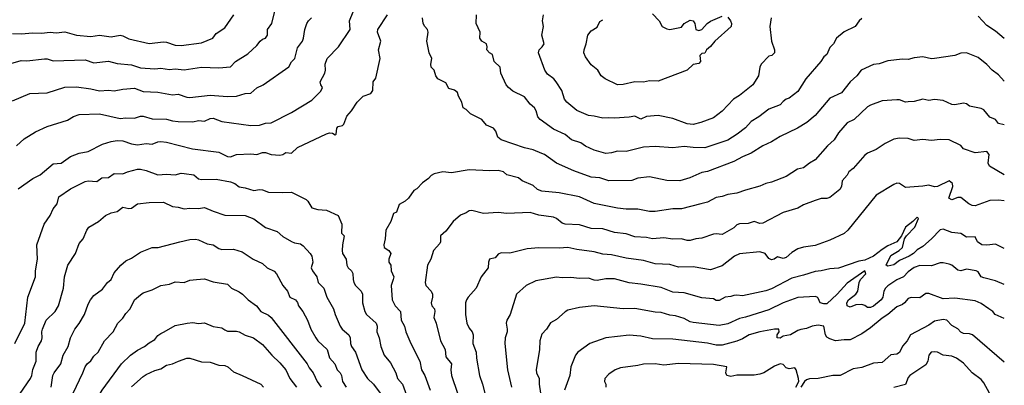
# Model space of a CAD drawing. Header units: metres. Extents: x -51132 to -49532, y -231222 to -229437.
# Tile 657 of 691: x -49701 to -49532, y -229738 to -229675. Entities that reach past the tile are written whole.
import ezdxf

# ---------------------------------------------------------------- set-up
doc = ezdxf.new("R2010")
doc.units = ezdxf.units.M
for name, color, linetype in [('CONTOUR_HALF', 8, 'Continuous'), ('CONTOUR_INDEX', 1, 'Continuous'), ('CONTOUR_INTER', 3, 'Continuous')]:
    doc.layers.add(name, color=color, linetype=linetype)

msp = doc.modelspace()

# ---------------------------------------------------------------- linework, layer by layer
at = {"layer": 'CONTOUR_HALF'}
for points, elevation in [([(-49702.08, -229677.47), (-49700.58, -229677.54), (-49698.58, -229677.32), (-49697.08, -229677.4), (-49695.58, -229677.25), (-49694.58, -229677.35), (-49693.08, -229677.15), (-49691.08, -229677.73), (-49688.58, -229677.96), (-49687.08, -229677.72), (-49685.08, -229678.01), (-49683.58, -229677.74), (-49683.08, -229677.85), (-49682.08, -229678.35), (-49678.58, -229679.18), (-49676.08, -229678.91), (-49675.58, -229678.95), (-49674.08, -229679.44), (-49673.08, -229679.53), (-49669.58, -229679.08), (-49667.63, -229678.26), (-49667.08, -229677.47), (-49665.58, -229676.5), (-49664.02, -229674.26)], 79.5), ([(-49702.08, -229689.04), (-49699.08, -229687.79), (-49696.08, -229687.67), (-49693.08, -229686.68), (-49691.08, -229686.64), (-49688.58, -229686.95), (-49687.08, -229687.3), (-49685.58, -229687.22), (-49684.58, -229687.33), (-49683.08, -229687.03), (-49681.08, -229686.88), (-49679.58, -229687.43), (-49677.08, -229687.55), (-49674.58, -229687.98), (-49673.58, -229687.88), (-49672.08, -229688.41), (-49671.58, -229688.45), (-49668.08, -229688.08), (-49665.08, -229688.27), (-49663.58, -229688.22), (-49662.08, -229687.75), (-49661.08, -229687.69), (-49660.08, -229686.81), (-49658.98, -229686.26), (-49654.58, -229683.17), (-49654.08, -229682.35), (-49653.51, -229681.76), (-49653.08, -229679.92), (-49652.23, -229678.76), (-49652.03, -229678.26), (-49651.82, -229676.76), (-49651.44, -229675.76), (-49651.16, -229675.26), (-49650.66, -229674.76)], 80.5), ([(-49701.08, -229704.18), (-49698.58, -229702.39), (-49697.31, -229701.76), (-49695.08, -229699.89), (-49693.69, -229699.76), (-49692.08, -229698.6), (-49690.58, -229698.05), (-49689.08, -229697.73), (-49686.58, -229696.49), (-49685.08, -229696.01), (-49684.08, -229695.87), (-49683.08, -229695.89), (-49681.58, -229696.45), (-49680.58, -229696.57), (-49679.08, -229696.35), (-49678.08, -229696.47), (-49677.08, -229696.08), (-49676.58, -229696.02), (-49675.58, -229696.11), (-49671.11, -229697.26), (-49666.58, -229697.87), (-49665.08, -229698.6), (-49664.58, -229698.66), (-49663.58, -229698.25), (-49661.08, -229698.16), (-49660.08, -229698.26), (-49659.08, -229697.92), (-49658.58, -229697.92), (-49657.58, -229698.25), (-49656.08, -229698.36), (-49655.58, -229698.27), (-49655.08, -229697.93), (-49654.08, -229698.01), (-49653.08, -229697.06), (-49648.08, -229694.72), (-49647.58, -229694.56), (-49647.08, -229694.6), (-49646.58, -229694.87), (-49646.42, -229694.76), (-49646.29, -229693.76), (-49646.08, -229693.45), (-49645.34, -229693.26), (-49645.08, -229693.06), (-49644.58, -229691.66), (-49643.77, -229690.76), (-49642.82, -229689.26), (-49641.77, -229688.26), (-49640.45, -229687.76), (-49640.13, -229687.26), (-49640.08, -229685.76), (-49639.58, -229685.12), (-49638.87, -229681.76), (-49639.14, -229680.26), (-49638.74, -229678.76), (-49639.33, -229677.26), (-49639.25, -229676.76), (-49637.58, -229674.27)], 81.5), ([(-49556.08, -229674.87), (-49556.55, -229675.26), (-49557.2, -229676.26), (-49559.08, -229677.15), (-49560.45, -229678.26), (-49560.93, -229679.26), (-49561.58, -229679.87), (-49562.08, -229681.08), (-49562.58, -229681.48), (-49563.11, -229682.26), (-49565.72, -229685.26), (-49567.08, -229687.42), (-49568.58, -229688.58), (-49569.08, -229688.77), (-49569.58, -229689.15), (-49570.08, -229689.7), (-49572.08, -229690.47), (-49573.75, -229691.76), (-49575.08, -229692.59), (-49576.08, -229693.68), (-49577.49, -229694.76), (-49579.08, -229695.79), (-49583.08, -229697.12), (-49585.08, -229697.06), (-49586.58, -229696.86), (-49588.58, -229697.1), (-49591.58, -229696.88), (-49593.58, -229697.02), (-49596.58, -229697.74), (-49598.08, -229697.7), (-49599.08, -229698), (-49600.08, -229698.09), (-49602.08, -229697.5), (-49603.58, -229696.83), (-49604.39, -229696.26), (-49605.99, -229695.76), (-49607.08, -229694.84), (-49609.08, -229693.9), (-49611.38, -229692.26), (-49611.78, -229691.76), (-49612.04, -229690.76), (-49612.34, -229690.26), (-49613.08, -229689.63), (-49614.08, -229688.34), (-49616.08, -229687.39), (-49616.83, -229686.76), (-49617.18, -229686.26), (-49618.12, -229684.26), (-49618.25, -229683.26), (-49619.26, -229682.26), (-49619.58, -229681.09), (-49620.08, -229680.77), (-49620.53, -229680.26), (-49620.46, -229679.76), (-49620.57, -229679.26), (-49621.41, -229678.76), (-49621.73, -229678.26), (-49621.65, -229677.26), (-49622.35, -229675.76), (-49622.3, -229674.26)], 82.5), ([(-49579.08, -229674.66), (-49578.64, -229675.26), (-49578.47, -229675.76), (-49578.55, -229676.26), (-49581.32, -229678.76), (-49582.08, -229679.71), (-49582.75, -229680.26), (-49583.08, -229680.86), (-49583.58, -229680.9), (-49583.91, -229681.26), (-49583.8, -229682.26), (-49584.08, -229682.63), (-49585.08, -229682.77), (-49586.08, -229683.76), (-49591.08, -229685.66), (-49592.58, -229685.61), (-49593.58, -229685.8), (-49595.08, -229685.75), (-49597.08, -229686.25), (-49598.08, -229686.28), (-49600.18, -229685.26), (-49600.88, -229684.76), (-49601.46, -229683.76), (-49602.58, -229682.86), (-49603.58, -229681.5), (-49603.85, -229680.76), (-49603.81, -229680.26), (-49603.45, -229679.26), (-49603.14, -229677.76), (-49602.58, -229677.03), (-49601.58, -229676.39), (-49601.08, -229675.39), (-49600.58, -229675.09)], 83.5), ([(-49592.08, -229674.08), (-49590.91, -229675.26), (-49590.41, -229676.26), (-49589.58, -229676.68), (-49589.08, -229676.77), (-49587.08, -229676.36), (-49586.58, -229675.76), (-49585.58, -229675.18), (-49585.07, -229675.26), (-49584.8, -229675.76), (-49584.63, -229676.76), (-49584.08, -229676.95), (-49583.58, -229676.78), (-49582.68, -229675.76), (-49582.08, -229675.35), (-49580.08, -229674.46)], 83.5), ([(-49531.58, -229678.31), (-49533.08, -229677.07), (-49534.58, -229676.07), (-49536.08, -229674.51)], 82.5), ([(-49531.58, -229693.15), (-49532.58, -229692.93), (-49533.1, -229692.26), (-49534.08, -229691.84), (-49535.08, -229690.56), (-49535.58, -229690.33), (-49537.58, -229689.96), (-49538.08, -229689.54), (-49538.58, -229689.42), (-49540.08, -229689.72), (-49540.58, -229689.65), (-49542.08, -229689), (-49543.58, -229688.83), (-49544.58, -229688.95), (-49545.58, -229688.76), (-49547.08, -229689.13), (-49548.08, -229689.23), (-49548.58, -229689.24), (-49549.58, -229688.88), (-49550.08, -229688.85), (-49552.58, -229689.06), (-49554.58, -229689.78), (-49555.08, -229690.08), (-49557.37, -229692.26), (-49558.58, -229692.82), (-49560.08, -229694.52), (-49560.84, -229695.76), (-49561.99, -229696.76), (-49564.08, -229699.2), (-49565.08, -229699.72), (-49566.08, -229700.53), (-49567.13, -229700.76), (-49569.08, -229702.02), (-49571.58, -229703.03), (-49572.58, -229703.24), (-49573.58, -229703.69), (-49576.08, -229704.36), (-49577.58, -229704.91), (-49579.08, -229705.14), (-49580.08, -229705.5), (-49581.08, -229705.63), (-49582.58, -229706.43), (-49583.75, -229706.76), (-49587.08, -229707.62), (-49588.58, -229707.57), (-49591.58, -229708.07), (-49592.58, -229708.07), (-49594.58, -229707.68), (-49596.58, -229707.66), (-49598.08, -229707.48), (-49602.08, -229706.68), (-49604.58, -229705.55), (-49608.08, -229704.85), (-49611.08, -229704.57), (-49611.8, -229704.26), (-49612.58, -229703.61), (-49614.44, -229702.76), (-49615.08, -229702.28), (-49617.08, -229701.77), (-49617.69, -229701.26), (-49618.58, -229700.99), (-49620.08, -229701.08), (-49623.58, -229700.88), (-49626.58, -229701.4), (-49628.08, -229701.21), (-49629.58, -229701.59), (-49630.08, -229701.85), (-49630.58, -229702.4), (-49631.58, -229703.1), (-49632.58, -229704.15), (-49633.08, -229704.45), (-49633.97, -229705.76), (-49634.58, -229706.3), (-49635.58, -229706.88), (-49636.08, -229708.16), (-49636.58, -229708.42), (-49637.04, -229709.76), (-49637.91, -229711.26), (-49637.98, -229712.76), (-49638.23, -229713.76), (-49638.16, -229714.26), (-49637.38, -229714.76), (-49637.04, -229715.26), (-49637.35, -229716.26), (-49637.36, -229716.76), (-49637.05, -229717.26), (-49636.98, -229718.26), (-49636.54, -229719.26), (-49636.6, -229719.76), (-49636.97, -229720.76), (-49636.8, -229723.26), (-49636.27, -229724.26), (-49635.36, -229725.26), (-49635.26, -229726.76), (-49634.67, -229727.76), (-49634.43, -229728.76), (-49633.6, -229730.76), (-49632.05, -229733.76), (-49631.75, -229735.26), (-49631.17, -229736.26), (-49630.24, -229738.76)], 81.5), ([(-49531.58, -229706.23), (-49532.58, -229706.11), (-49534.08, -229706.18), (-49536.58, -229707.09), (-49537.08, -229707.05), (-49537.66, -229706.76), (-49539.08, -229705.66), (-49539.58, -229705.63), (-49540.58, -229706.06), (-49541.1, -229705.76), (-49540.42, -229703.76), (-49540.48, -229703.26), (-49541.08, -229702.77), (-49543.07, -229703.76), (-49543.58, -229703.84), (-49544.58, -229703.52), (-49545.58, -229703.71), (-49548.58, -229703.92), (-49549.58, -229703.25), (-49550.08, -229703.21), (-49550.58, -229703.4), (-49553.61, -229705.26), (-49558.45, -229711.26), (-49559.08, -229711.81), (-49561.58, -229713.01), (-49564.08, -229713.91), (-49566.08, -229714.19), (-49567.08, -229714.47), (-49568.08, -229715.1), (-49569.08, -229715.98), (-49569.58, -229716.13), (-49570.58, -229715.85), (-49571.16, -229716.26), (-49571.58, -229716.34), (-49572.08, -229716.13), (-49572.68, -229715.26), (-49573.58, -229714.96), (-49577.08, -229715.34), (-49577.97, -229715.76), (-49580.08, -229717.38), (-49582.08, -229718.09), (-49585.08, -229717.58), (-49587.58, -229717.65), (-49589.08, -229717.19), (-49591.58, -229717.07), (-49593.58, -229716.49), (-49596.58, -229716.08), (-49599.08, -229715.5), (-49600.58, -229715.41), (-49602.08, -229714.96), (-49605.08, -229714.57), (-49606.58, -229714.24), (-49608.08, -229714.35), (-49611.58, -229714.29), (-49613.58, -229714.49), (-49616.58, -229715.23), (-49618.08, -229715.18), (-49618.58, -229715.39), (-49619.08, -229715.99), (-49620.08, -229716.23), (-49620.25, -229716.76), (-49620.31, -229717.76), (-49621.49, -229719.26), (-49622.35, -229721.26), (-49623.72, -229722.76), (-49624.03, -229723.26), (-49624.19, -229723.76), (-49624.22, -229725.76), (-49623.99, -229727.26), (-49623.58, -229728.1), (-49623.04, -229728.76), (-49622.87, -229729.26), (-49622.91, -229730.76), (-49622.34, -229732.26), (-49622.29, -229733.26), (-49621.81, -229736.26), (-49621.25, -229737.76), (-49620.58, -229740.45)], 80.5), ([(-49701.39, -229740.26), (-49698.94, -229736.76), (-49698.71, -229736.26), (-49698.58, -229735.23), (-49698.01, -229733.76), (-49698.01, -229732.26), (-49697.62, -229731.26), (-49697.05, -229730.26), (-49696.95, -229729.76), (-49697.04, -229728.76), (-49696.92, -229728.26), (-49696.26, -229726.76), (-49694.7, -229725.26), (-49694.14, -229724.26), (-49693.27, -229721.26), (-49693.12, -229719.26), (-49692.57, -229717.26), (-49691.21, -229715.26), (-49690.58, -229713.55), (-49689.91, -229712.76), (-49689.31, -229711.26), (-49688.91, -229710.76), (-49687.28, -229709.76), (-49686.08, -229708.77), (-49685.08, -229708.29), (-49684.08, -229708.05), (-49683.08, -229707.33), (-49682.08, -229707.55), (-49681.58, -229707.48), (-49680.59, -229706.76)], 82.5), ([(-49680.59, -229706.76), (-49678.58, -229706.53), (-49676.08, -229706.45), (-49674.58, -229707.17), (-49673.58, -229707.3), (-49672.58, -229707.61), (-49671.58, -229707.47), (-49670.08, -229707.55), (-49669.08, -229707.36), (-49667.58, -229708), (-49665.58, -229708.66), (-49662.08, -229708.76), (-49660.58, -229709.3), (-49658.58, -229710.78), (-49656.58, -229711.47), (-49655.58, -229712.36), (-49654.08, -229713.2), (-49653.58, -229713.45), (-49652.58, -229713.62), (-49652.08, -229713.97), (-49650.87, -229715.26), (-49650.62, -229715.76), (-49650.45, -229716.76), (-49650.71, -229717.76), (-49650.51, -229718.26), (-49649.76, -229719.26), (-49649.54, -229720.26), (-49648.54, -229721.26), (-49648.03, -229722.76), (-49646.87, -229724.76), (-49646.59, -229725.76), (-49645.76, -229727.76), (-49645.41, -229728.26), (-49644.24, -229729.26), (-49644.04, -229729.76), (-49643.98, -229730.76), (-49643.8, -229731.26), (-49643.08, -229732.21), (-49641.99, -229735.26), (-49641.04, -229736.76), (-49640.02, -229737.76), (-49638.89, -229739.26)], 82.5), ([(-49531.58, -229720.6), (-49533.08, -229719.96), (-49535.08, -229719.48), (-49535.56, -229719.26), (-49536.08, -229718.44), (-49536.39, -229718.26), (-49538.08, -229717.95), (-49539.08, -229718.25), (-49539.58, -229718.14), (-49540.58, -229717.3), (-49541.08, -229717.08), (-49542.08, -229716.86), (-49542.58, -229716.89), (-49544.08, -229717.42), (-49546.08, -229717.33), (-49547.08, -229717.66), (-49548.08, -229718.43), (-49548.89, -229719.26), (-49550.08, -229719.79), (-49551.58, -229720.84), (-49552.01, -229721.26), (-49552.28, -229721.76), (-49552.44, -229722.76), (-49552.77, -229723.26), (-49554.08, -229724.35), (-49554.58, -229724.57), (-49555.08, -229724.55), (-49555.58, -229724.2), (-49556.08, -229724.05), (-49557.08, -229724.11), (-49558.08, -229724.48), (-49558.6, -229724.26), (-49558.65, -229723.76), (-49558.38, -229723.26), (-49557.08, -229722.26), (-49556.76, -229721.76), (-49556.52, -229720.26), (-49556.31, -229719.76), (-49555.39, -229718.76), (-49555.58, -229718.25), (-49558.58, -229720.35), (-49560.3, -229722.26), (-49562.08, -229723.9), (-49562.58, -229723.95), (-49563.21, -229723.76), (-49563.58, -229722.97), (-49563.76, -229722.76), (-49564.08, -229722.67), (-49567.08, -229722.82), (-49569.58, -229723.73), (-49572.08, -229724.95), (-49576.08, -229726.24), (-49577.08, -229726.45), (-49579.08, -229727.37), (-49580.58, -229727.64), (-49585.08, -229727.15), (-49585.58, -229727.01), (-49586.58, -229726.46), (-49588.08, -229725.99), (-49589.08, -229725.88), (-49590.58, -229725.42), (-49591.58, -229725.38), (-49595.08, -229724.7), (-49597.08, -229724.76), (-49602.08, -229724.29), (-49604.58, -229724.58), (-49606.58, -229724.99), (-49607.08, -229725.28), (-49608.58, -229726.61), (-49609.58, -229727.19), (-49610.29, -229728.26), (-49611.08, -229729.16), (-49611.41, -229730.26), (-49611.46, -229731.76), (-49612.02, -229735.26), (-49612, -229735.76), (-49611.56, -229736.76), (-49611.54, -229737.76), (-49611.31, -229739.26)], 79.5), ([(-49670.42, -229719.76), (-49669.08, -229719.64), (-49667.58, -229720.15), (-49665.08, -229720.55), (-49664.41, -229721.26), (-49663.08, -229721.85), (-49662.52, -229722.26), (-49661.54, -229723.26), (-49660.14, -229724.26), (-49659.39, -229725.26), (-49658.08, -229725.9), (-49657.58, -229726.28), (-49651.42, -229734.26), (-49651.08, -229734.95), (-49650.39, -229735.76), (-49649.68, -229737.26), (-49648.99, -229738.26)], 83.5), ([(-49691.63, -229739.26), (-49689.95, -229735.76), (-49689.58, -229734.73), (-49689.22, -229734.26), (-49688.58, -229733.74), (-49688.08, -229732.9), (-49687.36, -229732.26), (-49686.26, -229730.26), (-49684.76, -229728.76), (-49683.94, -229727.26), (-49683.08, -229726.4), (-49682.58, -229725.56), (-49681.81, -229724.76), (-49681.08, -229723.26), (-49680.08, -229722.35), (-49679.58, -229722.06), (-49678.08, -229721.54), (-49676.58, -229720.79), (-49675.08, -229720.53), (-49674.08, -229720.15), (-49672.58, -229720.26), (-49671.58, -229719.83), (-49670.42, -229719.76)], 83.5), ([(-49531.58, -229733.93), (-49537.07, -229729.26), (-49537.58, -229729.07), (-49538.58, -229729.05), (-49539.08, -229728.8), (-49539.58, -229728.23), (-49540.58, -229727.65), (-49541.46, -229726.76), (-49542.08, -229726.63), (-49543.58, -229726.93), (-49544.58, -229727.62), (-49547.72, -229729.26), (-49548.26, -229730.26), (-49549.08, -229731.21), (-49549.58, -229732.31), (-49550.08, -229732.57), (-49551.08, -229732.67), (-49552.58, -229733.99), (-49554.08, -229734.12), (-49556.08, -229734.87), (-49557.58, -229735.12), (-49559.79, -229736.26), (-49561.08, -229736.27), (-49563.58, -229736.76), (-49565.08, -229736.8), (-49565.58, -229736.97), (-49565.92, -229737.26), (-49566.58, -229738.25)], 78.5), ([(-49681.58, -229738.2), (-49679.58, -229736.39), (-49679.08, -229736.07), (-49677.58, -229735.37), (-49676.58, -229735.07), (-49675.58, -229734.48), (-49674.58, -229734.25), (-49673.55, -229733.76)], 84.5), ([(-49673.55, -229733.76), (-49672.08, -229733.26), (-49671.58, -229733.26), (-49669.58, -229733.9), (-49668.08, -229733.94), (-49666.58, -229734.45), (-49665.58, -229734.55), (-49665.07, -229734.76), (-49664.08, -229735.64), (-49662.58, -229736.22), (-49659.36, -229737.76), (-49658.92, -229738.26)], 84.5), ([(-49567.4, -229738.26), (-49566.92, -229737.26), (-49566.93, -229736.76), (-49567.34, -229735.26), (-49567.58, -229734.94), (-49568.58, -229735.1), (-49569.08, -229734.91), (-49569.58, -229734.35), (-49570.08, -229734.25), (-49571.08, -229734.63), (-49572.91, -229735.76), (-49573.58, -229736.01), (-49574.58, -229736.2), (-49577.58, -229736.17), (-49578.58, -229736.43), (-49579.29, -229736.26), (-49579.43, -229735.76), (-49579.25, -229734.76), (-49581.58, -229734.35), (-49587.58, -229734.19), (-49590.08, -229734.47), (-49591.58, -229734.26), (-49593.58, -229734.29), (-49594.58, -229734.55), (-49597.58, -229734.95), (-49598.47, -229735.26), (-49599.58, -229736), (-49600.25, -229736.76), (-49600.3, -229737.26), (-49600.06, -229737.76), (-49600.06, -229738.26)], 78.5)]:
    msp.add_lwpolyline(points, dxfattribs=dict(at, elevation=elevation))
at = {"layer": 'CONTOUR_INDEX', "elevation": 80}
for points in [[(-49705.58, -229683.54), (-49700.58, -229682.08), (-49699.58, -229682.18), (-49696.58, -229681.8), (-49696.08, -229681.84), (-49695.08, -229682.16), (-49689.58, -229682), (-49688.08, -229682.5), (-49685.58, -229682.22), (-49684.08, -229682.62), (-49681.58, -229682.86), (-49680.08, -229683.36), (-49677.58, -229683.53), (-49676.58, -229683.42), (-49675.08, -229683.64), (-49674.08, -229683.56), (-49672.58, -229683.69), (-49669.58, -229683.25), (-49666.58, -229683.39), (-49664.58, -229683.2), (-49663.71, -229682.26), (-49661.58, -229680.96), (-49660.08, -229679.55), (-49659.49, -229678.76), (-49659.08, -229678.41), (-49658.58, -229678.25), (-49658.2, -229677.76), (-49658.21, -229676.76), (-49657.49, -229675.76), (-49656.49, -229671.76)], [(-49531.58, -229714.39), (-49533.08, -229713.66), (-49534.58, -229713.86), (-49535.46, -229713.76), (-49536.18, -229713.26), (-49536.58, -229712.41), (-49538.08, -229712.45), (-49539.08, -229711.84), (-49540.58, -229711.67), (-49542.08, -229711.12), (-49542.58, -229711.23), (-49544.08, -229712.75), (-49545.58, -229714.05), (-49546.58, -229714.67), (-49547.17, -229715.26), (-49547.94, -229715.76), (-49549.58, -229716.47), (-49550.58, -229717.23), (-49551.58, -229717.44), (-49551.89, -229717.26), (-49551.08, -229715.59), (-49549.63, -229714.76), (-49549.06, -229714.26), (-49548.71, -229712.76), (-49548.39, -229712.26), (-49546.98, -229710.76), (-49546.32, -229709.26), (-49546.58, -229709.01), (-49547.29, -229709.76), (-49548.58, -229710.74), (-49549.26, -229712.26), (-49550.06, -229713.26), (-49551.58, -229713.97), (-49552.58, -229714.56), (-49554.08, -229715.72), (-49555.58, -229716.44), (-49556.58, -229716.61), (-49560.08, -229717.79), (-49561.58, -229717.91), (-49563.08, -229718.28), (-49564.08, -229718.37), (-49566.08, -229719.02), (-49568.08, -229719.49), (-49571.58, -229721.36), (-49572.58, -229721.7), (-49576.58, -229722.55), (-49577.58, -229722.43), (-49578.08, -229722.47), (-49578.58, -229722.69), (-49579.58, -229722.76), (-49580.58, -229723.35), (-49581.08, -229723.33), (-49581.58, -229723.07), (-49583.58, -229722.91), (-49586.58, -229722.06), (-49588.58, -229721.9), (-49590.58, -229721.14), (-49594.08, -229720.52), (-49596.08, -229720.34), (-49598.58, -229719.62), (-49600.08, -229719.65), (-49601.58, -229719.9), (-49602.08, -229719.85), (-49603.08, -229719.5), (-49604.58, -229719.59), (-49606.08, -229719.38), (-49607.58, -229719.47), (-49608.58, -229719.35), (-49612.08, -229719.95), (-49613.76, -229720.76), (-49615.4, -229722.26), (-49616.51, -229725.76), (-49617.07, -229726.76), (-49617.21, -229727.26), (-49617.01, -229728.26), (-49617.05, -229728.76), (-49617.39, -229729.76), (-49617.43, -229730.76), (-49616.99, -229735.26), (-49616.31, -229738.26)]]:
    msp.add_lwpolyline(points, dxfattribs=at)
at = {"layer": 'CONTOUR_INTER'}
for points, elevation in [([(-49701.35, -229696.76), (-49700.08, -229695.58), (-49698.08, -229694.34), (-49696.08, -229693.42), (-49692.58, -229692.34), (-49691.58, -229691.75), (-49690.58, -229691.38), (-49687.08, -229691.29), (-49683.58, -229692.08), (-49682.58, -229691.97), (-49681.08, -229692.03), (-49680.08, -229691.66), (-49679.58, -229691.67), (-49678.08, -229692.13), (-49675.58, -229692.16), (-49674.58, -229692.48), (-49673.58, -229692.61), (-49671.08, -229692.63), (-49670.08, -229692.41), (-49669.08, -229692.52), (-49668.08, -229692.05), (-49667.58, -229692.03), (-49666.08, -229692.61), (-49661.08, -229693.29), (-49659.58, -229693.22), (-49658.58, -229692.89), (-49657.58, -229692.79), (-49654.08, -229691.04), (-49650.58, -229688.94), (-49649.08, -229687.38), (-49648.8, -229686.76), (-49649.08, -229686.26), (-49649.18, -229685.76), (-49648.35, -229684.26), (-49648.24, -229683.76), (-49648.29, -229682.76), (-49647.99, -229681.76), (-49646.05, -229679.76), (-49644.03, -229676.76), (-49644.14, -229675.26), (-49643.5, -229673.76)], 81), ([(-49531.58, -229685.65), (-49532.58, -229684.57), (-49533.66, -229683.76), (-49534.58, -229682.77), (-49536.08, -229681.59), (-49538.08, -229680.77), (-49539.08, -229680.87), (-49540.08, -229681.24), (-49543.58, -229681.78), (-49544.08, -229681.81), (-49545.58, -229681.46), (-49547.08, -229681.65), (-49548.08, -229681.95), (-49549.08, -229681.89), (-49551.58, -229682.14), (-49553.08, -229682.66), (-49554.08, -229682.79), (-49556.2, -229683.76), (-49556.95, -229684.76), (-49558.05, -229685.76), (-49559.58, -229687.68), (-49561.58, -229688.56), (-49564.08, -229691.58), (-49565.52, -229692.76), (-49567.1, -229693.76), (-49570.08, -229695.14), (-49571.58, -229696.09), (-49573.08, -229696.76), (-49575.08, -229698.04), (-49576.58, -229698.64), (-49578.08, -229699.49), (-49582.58, -229701.2), (-49583.58, -229701.38), (-49585.64, -229702.26), (-49587.37, -229702.76), (-49589.58, -229702.7), (-49592.58, -229702.12), (-49594.58, -229702.31), (-49595.58, -229702.75), (-49599.58, -229702.79), (-49601.08, -229702.26), (-49602.58, -229702.14), (-49605.58, -229701.05), (-49608.56, -229699.76), (-49610.64, -229698.26), (-49611.08, -229698.07), (-49612.58, -229697.43), (-49614.08, -229697.12), (-49618.04, -229695.76), (-49618.61, -229695.26), (-49619, -229694.26), (-49619.38, -229693.76), (-49620.58, -229693.22), (-49621.39, -229692.26), (-49623.34, -229691.26), (-49624.08, -229690.54), (-49624.58, -229690.26), (-49624.81, -229689.26), (-49625.39, -229688.26), (-49625.58, -229687.63), (-49626.08, -229687.22), (-49627.08, -229686.89), (-49627.58, -229685.92), (-49628.94, -229685.26), (-49629.3, -229684.76), (-49629.56, -229683.76), (-49630.08, -229683.26), (-49630.17, -229682.76), (-49629.98, -229681.76), (-49630.44, -229680.76), (-49630.84, -229678.76), (-49630.61, -229677.26), (-49630.71, -229676.76), (-49631.21, -229676.26), (-49631.49, -229675.76), (-49631.6, -229674.76)], 82), ([(-49571.63, -229674.76), (-49571.9, -229676.26), (-49571.57, -229678.76), (-49571.08, -229680.25), (-49571.09, -229680.76), (-49571.53, -229681.26), (-49572.08, -229681.33), (-49573.35, -229682.76), (-49573.61, -229683.26), (-49573.84, -229684.76), (-49574.78, -229686.26), (-49577.08, -229688.14), (-49578.15, -229688.76), (-49580.08, -229690.83), (-49581.58, -229691.93), (-49583.76, -229692.76), (-49585.08, -229693.11), (-49586.08, -229693), (-49588.58, -229692.07), (-49591.08, -229691.54), (-49593.08, -229691.73), (-49594.08, -229692.18), (-49595.08, -229691.67), (-49596.08, -229691.86), (-49598.58, -229692.04), (-49599.58, -229691.96), (-49600.58, -229692.03), (-49602.08, -229691.65), (-49603.08, -229691.55), (-49605.08, -229690.67), (-49606.77, -229689.26), (-49607.16, -229688.76), (-49607.65, -229687.26), (-49608.62, -229685.76), (-49609.02, -229685.26), (-49610.08, -229684.46), (-49610.53, -229683.76), (-49611.62, -229680.76), (-49611.54, -229680.26), (-49611, -229679.76), (-49610.69, -229679.26), (-49611.08, -229677.76), (-49610.78, -229676.26), (-49610.94, -229675.26), (-49610.79, -229674.26)], 83), ([(-49531.58, -229701.73), (-49534.12, -229700.26), (-49534.33, -229699.76), (-49534.19, -229698.26), (-49534.58, -229697.72), (-49536.58, -229697.97), (-49538.58, -229697.28), (-49539.08, -229696.72), (-49541.08, -229695.72), (-49542.58, -229695.69), (-49544.08, -229695.86), (-49545.58, -229695.67), (-49547.08, -229695.83), (-49548.08, -229695.51), (-49549.58, -229695.43), (-49550.58, -229695.62), (-49552.08, -229696.38), (-49553.58, -229697.41), (-49555.08, -229698.04), (-49555.58, -229698.38), (-49557.58, -229700.68), (-49558.29, -229701.26), (-49558.58, -229701.79), (-49559.47, -229702.76), (-49559.54, -229703.76), (-49559.86, -229704.26), (-49561.58, -229705.63), (-49562.08, -229705.84), (-49563.08, -229705.84), (-49564.08, -229706.16), (-49566.08, -229706.92), (-49567.08, -229707.46), (-49569.58, -229708.25), (-49573.08, -229710.07), (-49573.58, -229710.13), (-49574.58, -229709.77), (-49575.58, -229710.1), (-49577.08, -229710.17), (-49577.58, -229710.36), (-49578.08, -229710.84), (-49580.08, -229712.03), (-49581.08, -229711.87), (-49581.58, -229711.94), (-49583.58, -229712.63), (-49584.58, -229712.73), (-49585.58, -229713.04), (-49586.08, -229713.04), (-49587.08, -229712.74), (-49588.58, -229712.8), (-49590.08, -229712.59), (-49592.08, -229712.75), (-49593.08, -229712.55), (-49595.08, -229712.43), (-49596.58, -229711.91), (-49598.58, -229711.65), (-49600.58, -229711.04), (-49602.58, -229710.95), (-49604.58, -229710.37), (-49607.08, -229710.23), (-49607.58, -229710.06), (-49608.56, -229709.26), (-49609.08, -229709.03), (-49611.58, -229708.67), (-49613.08, -229708.23), (-49617.08, -229708.39), (-49618.58, -229708.24), (-49621.08, -229708.41), (-49623.08, -229707.89), (-49623.58, -229707.95), (-49624.08, -229708.3), (-49625.08, -229708.66), (-49626.31, -229709.76), (-49627.58, -229711.41), (-49628.47, -229712.26), (-49628.47, -229713.26), (-49628.58, -229713.55), (-49629.67, -229714.76), (-49630.17, -229716.26), (-49630.74, -229717.26), (-49631.1, -229720.26), (-49630.99, -229720.76), (-49630.12, -229721.76), (-49629.89, -229722.26), (-49629.84, -229722.76), (-49630.09, -229723.76), (-49629.98, -229724.26), (-49629.53, -229724.76), (-49629.46, -229725.26), (-49629.63, -229726.26), (-49629.22, -229727.26), (-49628.48, -229730.26), (-49627.71, -229731.76), (-49627.58, -229733.03), (-49626.58, -229734.26), (-49626.71, -229735.26), (-49626.59, -229736.26), (-49625.55, -229739.26)], 81), ([(-49682.27, -229701.26), (-49680.58, -229700.8), (-49680.08, -229700.78), (-49679.08, -229701.01), (-49677.08, -229701.77), (-49675.58, -229701.63), (-49674.08, -229701.73), (-49673.08, -229701.46), (-49672.58, -229701.51), (-49670.9, -229701.76), (-49670.08, -229702.42), (-49669.58, -229702.53), (-49667.08, -229702.49), (-49664.58, -229702.97), (-49663.83, -229703.26), (-49663.08, -229703.81), (-49662.08, -229703.96), (-49660.58, -229704.42), (-49659.58, -229704.27), (-49659.08, -229704.33), (-49658.08, -229704.71), (-49655.58, -229704.8), (-49654.08, -229704.71), (-49651.58, -229706), (-49651.29, -229706.26), (-49650.58, -229707.4), (-49649.58, -229707.71), (-49648.08, -229707.82), (-49646.11, -229708.76), (-49645.47, -229710.26), (-49645.48, -229711.76), (-49645.04, -229712.26), (-49645.33, -229713.76), (-49645.42, -229714.76), (-49645.33, -229715.26), (-49644.73, -229716.26), (-49644.57, -229717.26), (-49644.34, -229717.76), (-49643.77, -229718.26), (-49643.58, -229718.69), (-49643.53, -229719.76), (-49643.37, -229720.26), (-49643.08, -229720.76), (-49642.13, -229721.76), (-49641.9, -229722.26), (-49641.88, -229723.76), (-49641.48, -229725.26), (-49641.23, -229725.76), (-49639.57, -229727.26), (-49639.38, -229727.76), (-49639.45, -229728.76), (-49639.03, -229729.76), (-49638.74, -229731.26), (-49638.18, -229732.76), (-49637.08, -229734.09), (-49636.16, -229735.76), (-49635.86, -229736.76), (-49635.04, -229737.76), (-49634.12, -229740.26)], 82), ([(-49701.65, -229730.76), (-49699.92, -229727.26), (-49699.42, -229722.76), (-49698.1, -229719.26), (-49698.1, -229718.26), (-49697.74, -229716.26), (-49697.87, -229713.76), (-49696.6, -229710.26), (-49695.58, -229708.74), (-49695.08, -229707.6), (-49694.4, -229706.76), (-49694.08, -229705.53), (-49692.08, -229704.18), (-49689.58, -229702.9), (-49689.08, -229702.8), (-49687.58, -229702.91), (-49686.69, -229702.26), (-49685.58, -229702.22), (-49684.58, -229701.55), (-49683.08, -229701.57), (-49682.27, -229701.26)], 82), ([(-49673.31, -229713.26), (-49671.58, -229712.88), (-49670.58, -229712.79), (-49670.08, -229712.91), (-49668.58, -229713.63), (-49667.58, -229713.79), (-49666.58, -229714.43), (-49666.08, -229714.6), (-49664.08, -229714.52), (-49662.58, -229715.01), (-49660.72, -229716.26), (-49659.08, -229717.01), (-49658.27, -229717.76), (-49657.08, -229718.29), (-49656.66, -229718.76), (-49655.6, -229720.76), (-49654.79, -229721.76), (-49654.41, -229722.76), (-49653.39, -229723.26), (-49653.08, -229723.68), (-49652.88, -229724.26), (-49652.16, -229725.26), (-49651.34, -229726.76), (-49650.76, -229728.26), (-49649.94, -229729.76), (-49649.58, -229730.26), (-49647.97, -229731.76), (-49647.58, -229733.18), (-49646.65, -229734.26), (-49646.26, -229735.26), (-49645.76, -229735.76), (-49645.52, -229736.26), (-49645.31, -229737.26), (-49644.71, -229738.26)], 83), ([(-49695.42, -229738.26), (-49695.11, -229736.26), (-49694.89, -229735.76), (-49693.78, -229734.26), (-49693.33, -229732.76), (-49692.5, -229731.26), (-49692.09, -229729.76), (-49691.34, -229728.26), (-49690.58, -229727.33), (-49689.69, -229725.76), (-49689.08, -229723.99), (-49688.67, -229723.26), (-49688.08, -229722.52), (-49686.58, -229721.38), (-49685.73, -229720.26), (-49685.08, -229719.76), (-49684.58, -229718.62), (-49683.41, -229717.26), (-49682.58, -229716.53), (-49681.58, -229716.08), (-49680.08, -229715.07), (-49678.08, -229714.26), (-49677.01, -229714.26), (-49673.31, -229713.26)], 83), ([(-49531.58, -229726.47), (-49533.18, -229725.76), (-49533.53, -229725.26), (-49534.22, -229724.76), (-49535.58, -229723.87), (-49536.58, -229723.43), (-49540.08, -229722.97), (-49542.08, -229723.06), (-49544.58, -229722.15), (-49545.08, -229722.17), (-49546.08, -229722.88), (-49547.58, -229722.83), (-49548.08, -229723.02), (-49548.72, -229723.76), (-49549.08, -229724.03), (-49550.08, -229724.42), (-49551.58, -229725.78), (-49552.58, -229726.36), (-49554.58, -229728.04), (-49556.08, -229729.1), (-49558.08, -229730.13), (-49559.08, -229730.1), (-49560.58, -229730.29), (-49561.58, -229729.93), (-49562.08, -229729.64), (-49562.31, -229729.26), (-49562.6, -229727.76), (-49563.58, -229727.62), (-49564.58, -229727.75), (-49565.58, -229728.14), (-49566.58, -229728.32), (-49567.08, -229728.49), (-49568.31, -229729.26), (-49569.58, -229729.51), (-49570.08, -229729.81), (-49570.61, -229729.76), (-49570.63, -229729.26), (-49570.26, -229728.76), (-49570.36, -229728.26), (-49571.08, -229728.26), (-49573.58, -229728.72), (-49575.41, -229729.26), (-49576.58, -229729.95), (-49577.58, -229730.35), (-49580.08, -229731.01), (-49581.08, -229731.02), (-49582.58, -229730.69), (-49588.58, -229730.01), (-49592.08, -229729.92), (-49594.08, -229729.48), (-49596.08, -229729.31), (-49600.08, -229729.78), (-49602.82, -229730.76), (-49604.88, -229732.26), (-49605.31, -229732.76), (-49606.11, -229734.76), (-49606.25, -229736.26), (-49607.15, -229738.76)], 79), ([(-49701.96, -229759.76), (-49700.08, -229757.75), (-49697.08, -229755.14), (-49696.48, -229754.26), (-49695.52, -229753.26), (-49694.52, -229751.76), (-49694.08, -229750.26), (-49693.5, -229749.26), (-49691.58, -229747.18), (-49690.99, -229746.26), (-49690.13, -229745.26), (-49689.08, -229742.76), (-49686.67, -229738.76), (-49683.35, -229734.26), (-49681.75, -229732.76), (-49680.58, -229731.86), (-49679.36, -229731.26), (-49678.58, -229730.6), (-49677.58, -229730.05), (-49677.08, -229729.34), (-49676.58, -229729), (-49675.97, -229728.76), (-49674.08, -229727.64), (-49672.01, -229727.26)], 84), ([(-49672.01, -229727.26), (-49671.08, -229727.15), (-49670.08, -229727.3), (-49669.08, -229727.17), (-49667.58, -229727.84), (-49666.08, -229728.05), (-49665.58, -229728.42), (-49665.08, -229728.6), (-49663.58, -229728.61), (-49663.08, -229728.74), (-49662.08, -229729.3), (-49660.62, -229729.76), (-49659.08, -229730.94), (-49657.51, -229732.76), (-49656.08, -229734.08), (-49655.05, -229735.26), (-49654.39, -229736.76), (-49653.24, -229738.26)], 84), ([(-49534.12, -229739.26), (-49535.08, -229737.53), (-49535.58, -229736.92), (-49537.08, -229735.76), (-49538.58, -229734.14), (-49539.8, -229733.26), (-49540.58, -229732.92), (-49542.08, -229732.77), (-49543.08, -229732.22), (-49543.58, -229732.15), (-49544.16, -229732.26), (-49544.58, -229732.74), (-49544.74, -229733.76), (-49545.08, -229734.42), (-49547.82, -229736.26), (-49548.08, -229736.6), (-49548.58, -229737.79), (-49550.58, -229738.32)], 78)]:
    msp.add_lwpolyline(points, dxfattribs=dict(at, elevation=elevation))

doc.saveas('drawing.dxf')
